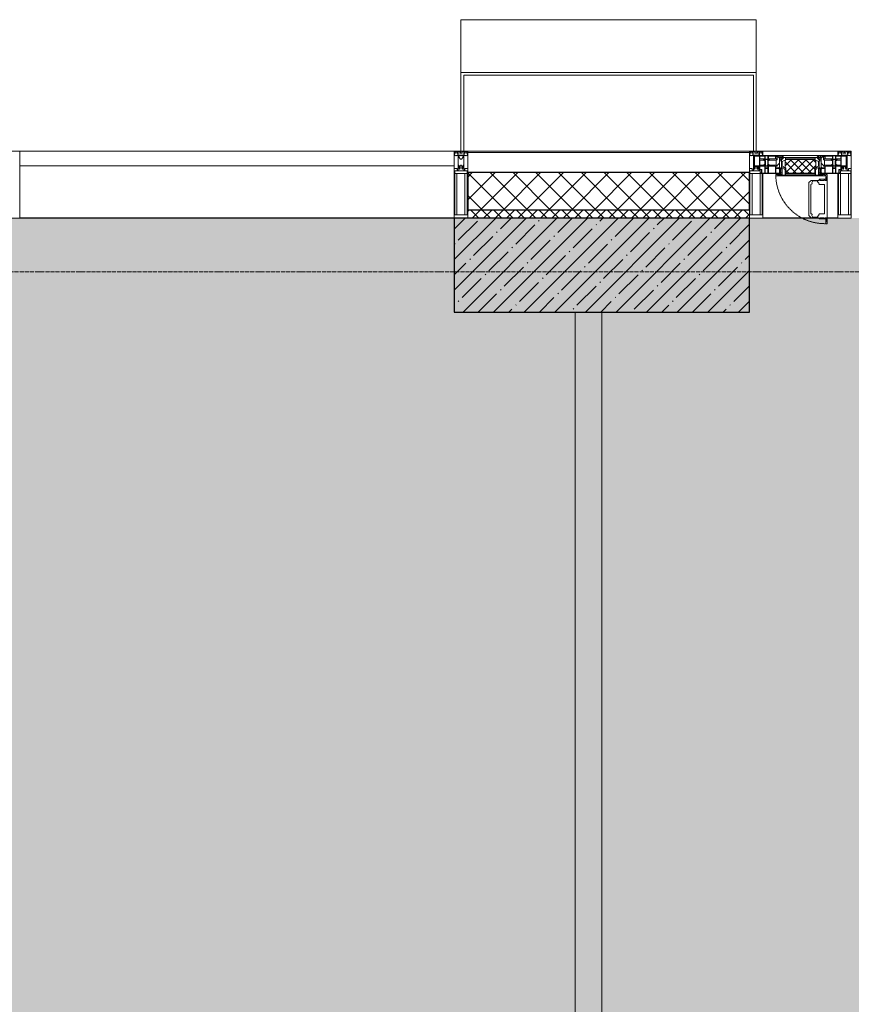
# Model space of a CAD drawing. Header units: millimetres. Extents: x -535184 to 178656, y -69521 to 68256.
# Tile 378 of 460: x -163323 to -160223, y 52742 to 56412. Entities that reach past the tile are written whole.
import ezdxf

# ---------------------------------------------------------------- set-up
doc = ezdxf.new("R2010")
doc.units = ezdxf.units.MM
doc.linetypes.add('-D1-02х01', pattern=[3, 2, -1])
doc.linetypes.add('-D1d1-15x02', pattern=[19, 15, -2, 0, -2])
for name, color, linetype, lineweight in [('_0', 7, 'Continuous', 13), ('A-COLS', 7, 'Continuous', 5), ('A-DETL-GENF', 7, 'Continuous', 5), ('A-GLAZ', 7, 'Continuous', 5), ('A-GLAZ-CURT', 8, 'Continuous', 5), ('A-GLAZ-CWMG', 8, 'Continuous', 5), ('A-WALL', 7, 'Continuous', 5), ('A-WALL-FNSH', 8, 'Continuous', 5), ('I-WALL', 7, 'Continuous', 5), ('S-COLS', 7, 'Continuous', 5), ('S-GRID', 7, 'Continuous', 5)]:
    doc.layers.add(name, color=color, linetype=linetype, lineweight=lineweight)

# ---------------------------------------------------------------- blocks, each defined once
blk = doc.blocks.new('System Panel - A_PAN_Glass-5026823-50_AS_M_L11')
at = {"layer": 'A-GLAZ-CURT'}
for p, q in [((810, 0), (-810, 0)), ((-810, 0), (-810, -55)), ((810, -55), (810, 0)), ((-810, -55), (810, -55))]:
    blk.add_line(p, q, dxfattribs=at)
blk = doc.blocks.new('Rectangular Mullion - R_StandardFrame_50Wx250H-3342963-50_AS_M_L11')
at = {"layer": 'A-GLAZ-CWMG'}
blk.add_line((21250, 29450), (19630, 29450), dxfattribs=at)
blk = doc.blocks.new('Rectangular Mullion - R_StandardFrame_50Wx250H-3538113-50_AS_M_L11')
at = {"layer": 'A-GLAZ-CWMG', "lineweight": 9}
for p, q in [((-25, 84), (-25, 250)), ((-25, 250), (25, 250)), ((25, 250), (25, 0)), ((-25, 0), (-25, 17)), ((25, 0), (-25, 0))]:
    blk.add_line(p, q, dxfattribs=at)
blk = doc.blocks.new('Rectangular Mullion - 50Wx250H-2623690-50_AS_M_L11')
at = {"layer": 'A-DETL-GENF'}
for p, q in [((-25, 65.2), (-25, 250)), ((-25, 250), (0, 250)), ((-23, 237.3), (0, 237.3)), ((-23, 237.3), (-23, 73.6)), ((-14.9, 84), (-14.9, 237.3)), ((25, 250), (0, 250)), ((23, 237.3), (0, 237.3)), ((14.9, 84), (14.9, 237.3)), ((23, 237.3), (23, 73.6)), ((25, 65.2), (25, 250)), ((0, 84), (-23, 84)), ((-0.5, 73.6), (-23, 73.6)), ((0, 84), (23, 84)), ((0.5, 73.6), (23, 73.6)), ((-14, 65.2), (-25, 65.2)), ((-14, 71.3), (-14, 65.2)), ((-10, 71.3), (-14, 71.3)), ((-10, 53), (-10, 71.3)), ((-8.7, 53), (-10, 53)), ((-10, 53), (-10, 17)), ((-8.7, 53), (-7, 54.7)), ((-7, 65.2), (-5.9, 67.3)), ((-7, 65.2), (-7, 54.7)), ((-4.1, 67.3), (-5.9, 67.3)), ((-4.1, 67.3), (-2.9, 65.1)), ((-2.9, 65.1), (-2.9, 54.6)), ((-1.3, 53), (-2.9, 54.6)), ((0, 53), (-1.3, 53)), ((0, 53), (1.3, 53)), ((1.3, 53), (2.9, 54.6)), ((4.1, 67.3), (2.9, 65.1)), ((2.9, 65.1), (2.9, 54.6)), ((4.1, 67.3), (5.9, 67.3)), ((7, 65.2), (5.9, 67.3)), ((7, 65.2), (7, 54.7)), ((8.7, 53), (7, 54.7)), ((8.7, 53), (10, 53)), ((10, 71.3), (14, 71.3)), ((10, 53), (10, 71.3)), ((10, 53), (10, 17)), ((14, 71.3), (14, 65.2)), ((14, 65.2), (25, 65.2)), ((-23.8, 14.6), (-25, 14.2)), ((-25, 0), (-25, 14.2)), ((-22.3, 17), (-23.8, 17)), ((-23.8, 17), (-23.8, 14.6)), ((-22.5, 10.6), (-23.8, 14.6)), ((-22.5, 10.6), (-23.7, 9.9)), ((-23.7, 1.3), (-23.7, 9.9)), ((-23.7, 1.3), (-11.8, 1.3)), ((-23.2, 10.2), (-22.5, 8)), ((-22.5, 8), (-22.5, 4.5)), ((-21.3, 4.5), (-22.5, 4.5)), ((-22.3, 17), (-22.3, 16)), ((-22.3, 16), (-21.3, 16)), ((-19, 17.6), (-21.3, 16)), ((-21.3, 4.5), (-21.3, 6.5)), ((-21.3, 6.5), (-14.2, 6.5)), ((-18.4, 16.6), (-19, 17.6)), ((-7.4, 16.6), (-18.4, 16.6)), ((-14.2, 6.5), (-14.2, 4.5)), ((-13.2, 4.5), (-14.2, 4.5)), ((-13.2, 4.5), (-12.2, 7.2)), ((-12.7, 7.6), (-11.3, 11.4)), ((-12.7, 7.6), (-11.8, 6.9)), ((-12.2, 9), (-12.2, 14.8)), ((-12.2, 14.8), (0, 14.8)), ((-11.8, 1.3), (-11.8, 6.9)), ((-10.5, 11.2), (-11.3, 11.4)), ((-10.5, 1.5), (-10.5, 11.2)), ((-4.8, 1.5), (-10.5, 1.5)), ((-10, 17), (-7.5, 17)), ((-8.5, 23), (-1.5, 30)), ((-8.5, 18.5), (-8.5, 23)), ((-7.5, 18.5), (-8.5, 18.5)), ((-7.5, 17), (-7.5, 18.5)), ((-7.4, 18), (-7.4, 16.6)), ((-2.6, 18), (-7.4, 18)), ((0, 8), (-4.8, 8)), ((-4.8, 1.5), (-4.8, 8)), ((-2.6, 18), (-2.6, 16.8)), ((-2.6, 16.8), (0, 16.8)), ((-1.5, 30), (0, 30)), ((1.5, 30), (0, 30)), ((2.6, 16.8), (0, 16.8)), ((0, 14.8), (0, 16.8)), ((0, 14.8), (0, 16.8)), ((12.2, 14.8), (0, 14.8)), ((0, 0), (0, 8)), ((0, 8), (4.8, 8)), ((0, 0), (0, 8)), ((8.5, 23), (1.5, 30)), ((2.6, 18), (2.6, 16.8)), ((2.6, 18), (7.4, 18)), ((4.8, 1.5), (4.8, 8)), ((4.8, 1.5), (10.5, 1.5)), ((7.4, 18), (7.4, 16.6)), ((7.4, 16.6), (18.4, 16.6)), ((7.5, 18.5), (8.5, 18.5)), ((7.5, 17), (7.5, 18.5)), ((10, 17), (7.5, 17)), ((8.5, 18.5), (8.5, 23)), ((10.5, 11.2), (11.3, 11.4)), ((10.5, 1.5), (10.5, 11.2)), ((12.7, 7.6), (11.3, 11.4)), ((12.7, 7.6), (11.8, 6.9)), ((11.8, 1.3), (11.8, 6.9)), ((23.7, 1.3), (11.8, 1.3)), ((12.2, 9), (12.2, 14.8)), ((13.2, 4.5), (12.2, 7.2)), ((13.2, 4.5), (14.2, 4.5)), ((21.3, 6.5), (14.2, 6.5)), ((14.2, 6.5), (14.2, 4.5)), ((18.4, 16.6), (19, 17.6)), ((19, 17.6), (21.3, 16)), ((22.3, 16), (21.3, 16)), ((21.3, 4.5), (21.3, 6.5)), ((21.3, 4.5), (22.5, 4.5)), ((22.3, 17), (22.3, 16)), ((22.3, 17), (23.8, 17)), ((22.5, 10.6), (23.8, 14.6)), ((22.5, 10.6), (23.7, 9.9)), ((23.2, 10.2), (22.5, 8)), ((22.5, 8), (22.5, 4.5)), ((23.7, 1.3), (23.7, 9.9)), ((23.8, 17), (23.8, 14.6)), ((23.8, 14.6), (25, 14.2)), ((25, 0), (25, 14.2)), ((-25, 0), (0, 0)), ((25, 0), (0, 0))]:
    blk.add_line(p, q, dxfattribs=at)
for centre, start, end in [((-0.5, 73.1), 360, 90), ((0.5, 73.1), 90, 180)]:
    blk.add_arc(centre, 0.5, start, end, dxfattribs=at)
blk = doc.blocks.new('Rectangular Mullion - R_StandardFrame_50Wx250H-4049022-50_AS_M_L11')
at = {"layer": 'A-GLAZ-CWMG', "lineweight": 9}
for p, q in [((-25, 0), (-25, 250)), ((-25, 250), (25, 250)), ((25, 250), (25, 0)), ((25, 0), (-25, 0))]:
    blk.add_line(p, q, dxfattribs=at)
blk = doc.blocks.new('A_PAN_Створка - 383мм-V12-50_AS_M_L11')
at = {"layer": 'A-GLAZ-CURT'}
h = blk.add_hatch(dxfattribs=at)
h.set_pattern_fill('FP_15', color=256, style=0, pattern_type=2)
h.set_pattern_definition([(45, (-31840, -29700), (-14.142136, 14.142136), []), (135, (-31840, -29700), (-14.142136, -14.142136), [])])
h.paths.add_polyline_path([(53.6, -82.7), (54.6, -81.8), (54.6, -63.4), (57.2, -60.8), (57.2, -36.4), (54.9, -34.1), (54.5, -31.8), (-54.5, -31.8), (-54.9, -34.1), (-57.2, -36.4), (-57.2, -60.8), (-54.6, -63.4), (-53.6, -82.7)])
at = {"layer": 'A-DETL-GENF'}
for p, q in [((-70, -32.1), (-61.4, -23.5)), ((-70, -62.5), (-70, -32.1)), ((-65.7, -37.4), (-60.8, -34.7)), ((61.4, -23.5), (-61.4, -23.5)), ((-60.8, -34.7), (-57.3, -35.9)), ((-55.2, -33.8), (-57.3, -35.9)), ((-54.9, -34.1), (-57.2, -36.4)), ((-57.2, -36.4), (-57.2, -60.8)), ((-55.2, -33.8), (-54.8, -31.5)), ((-54.9, -25.8), (-53.9, -24.8)), ((-54.9, -29.5), (-54.9, -25.8)), ((-53.9, -30.5), (-54.9, -29.5)), ((-54.5, -31.8), (-54.9, -34.1)), ((0, -31.5), (-54.8, -31.5)), ((54.5, -31.8), (-54.5, -31.8)), ((-53.9, -24.8), (53.9, -24.8)), ((53.9, -30.5), (-53.9, -30.5)), ((0, -31.5), (54.8, -31.5)), ((54.9, -25.8), (53.9, -24.8)), ((53.9, -30.5), (54.9, -29.5)), ((54.9, -34.1), (54.5, -31.8)), ((55.2, -33.8), (54.8, -31.5)), ((54.9, -29.5), (54.9, -25.8)), ((57.2, -36.4), (54.9, -34.1)), ((55.2, -33.8), (57.3, -35.9)), ((57.2, -60.8), (57.2, -36.4)), ((60.8, -34.7), (57.3, -35.9)), ((65.7, -37.4), (60.8, -34.7)), ((70, -32.1), (61.4, -23.5)), ((70, -62.5), (70, -32.1)), ((-73.9, -62.5), (-70, -62.5)), ((-73.9, -87.5), (-73.9, -62.5)), ((-69.4, -66.5), (-73.9, -66.5)), ((-69.4, -81.5), (-69.4, -66.5)), ((-61.7, -62.5), (-67.9, -62.5)), ((-67.9, -62.5), (-67.9, -89.3)), ((-67.8, -38.3), (-65.7, -37.4)), ((-67.8, -55.7), (-67.8, -38.3)), ((-66, -56.5), (-67.8, -55.7)), ((-66, -56.5), (-62, -59.1)), ((-62, -59.1), (-60.7, -61)), ((-61.7, -64.9), (-61.7, -62.5)), ((-60.1, -67.7), (-61.7, -64.9)), ((-60.7, -61), (-57.4, -61)), ((-56.4, -67.7), (-60.1, -67.7)), ((-57.4, -61), (-54.9, -63.5)), ((-57.2, -60.8), (-54.6, -63.4)), ((-56.4, -89.4), (-56.4, -67.7)), ((-54.9, -63.5), (-54.9, -81.9)), ((-54.6, -63.4), (-54.6, -81.8)), ((54.6, -63.4), (57.2, -60.8)), ((54.6, -81.8), (54.6, -63.4)), ((57.4, -61), (54.9, -63.5)), ((54.9, -63.5), (54.9, -81.9)), ((56.4, -67.7), (60.1, -67.7)), ((56.4, -89.4), (56.4, -67.7)), ((60.7, -61), (57.4, -61)), ((60.1, -67.7), (61.7, -64.9)), ((62, -59.1), (60.7, -61)), ((61.7, -62.5), (67.9, -62.5)), ((61.7, -64.9), (61.7, -62.5)), ((66, -56.5), (62, -59.1)), ((67.8, -38.3), (65.7, -37.4)), ((66, -56.5), (67.8, -55.7)), ((67.8, -55.7), (67.8, -38.3)), ((67.9, -62.5), (67.9, -89.3)), ((69.4, -66.5), (73.9, -66.5)), ((69.4, -81.5), (69.4, -66.5)), ((73.9, -62.5), (70, -62.5)), ((73.9, -87.5), (73.9, -62.5)), ((-91.5, -87.5), (-73.9, -87.5)), ((-91.5, -92), (-91.5, -87.5)), ((-91.5, -92), (91.5, -92)), ((-83.4, -90.3), (-83.4, -87.5)), ((-83.4, -90.3), (-69.4, -90.3)), ((-73.9, -81.5), (-69.4, -81.5)), ((-69.4, -85.5), (-73.9, -85.5)), ((-69.4, -90.3), (-69.4, -85.5)), ((-67.9, -89.3), (-66.9, -90.3)), ((-66.9, -90.3), (-57.4, -90.3)), ((-57.4, -90.3), (-56.4, -89.4)), ((-54.9, -81.9), (-53.8, -83)), ((-54.9, -85.6), (-53.9, -84.6)), ((-54.9, -89.3), (-54.9, -85.6)), ((-53.9, -90.3), (-54.9, -89.3)), ((-54.6, -81.8), (-53.6, -82.7)), ((-53.9, -84.6), (53.9, -84.6)), ((53.9, -90.3), (-53.9, -90.3)), ((53.8, -83), (-53.8, -83)), ((-53.6, -82.7), (53.6, -82.7)), ((53.6, -82.7), (54.6, -81.8)), ((54.9, -81.9), (53.8, -83)), ((54.9, -85.6), (53.9, -84.6)), ((53.9, -90.3), (54.9, -89.3)), ((54.9, -89.3), (54.9, -85.6)), ((57.4, -90.3), (56.4, -89.4)), ((66.9, -90.3), (57.4, -90.3)), ((67.9, -89.3), (66.9, -90.3)), ((73.9, -81.5), (69.4, -81.5)), ((69.4, -85.5), (73.9, -85.5)), ((69.4, -90.3), (69.4, -85.5)), ((83.4, -90.3), (69.4, -90.3)), ((91.5, -87.5), (73.9, -87.5)), ((83.4, -90.3), (83.4, -87.5)), ((91.5, -92), (91.5, -87.5))]:
    blk.add_line(p, q, dxfattribs=at)
at = {"layer": 'A-DETL-GENF', "color": 9, "true_color": 0xc8c8c8}
for p, q in [((39.7, -109), (31.1, -117.6)), ((70.1, -109), (39.7, -109)), ((70.1, -105.1), (70.1, -109)), ((95.1, -105.1), (70.1, -105.1)), ((74.1, -109.6), (74.1, -105.1)), ((89.1, -109.6), (74.1, -109.6)), ((89.1, -105.1), (89.1, -109.6)), ((93.1, -109.6), (93.1, -105.1)), ((97.9, -109.6), (93.1, -109.6)), ((95.1, -87.5), (95.1, -105.1)), ((99.6, -87.5), (95.1, -87.5)), ((97.9, -95.6), (95.1, -95.6)), ((97.9, -95.6), (97.9, -109.6)), ((99.6, -270.5), (99.6, -87.5)), ((31.1, -117.6), (31.1, -240.4)), ((41.4, -123.8), (39.1, -124.2)), ((39.1, -179), (39.1, -124.2)), ((41.4, -123.8), (43.5, -121.7)), ((45, -113.3), (42.3, -118.2)), ((42.3, -118.2), (43.5, -121.7)), ((45.9, -111.2), (45, -113.3)), ((63.3, -111.2), (45.9, -111.2)), ((64.1, -113), (63.3, -111.2)), ((64.1, -113), (66.7, -117)), ((66.7, -117), (68.6, -118.3)), ((68.6, -118.3), (68.6, -121.6)), ((68.6, -121.6), (71.1, -124.1)), ((71.1, -124.1), (89.5, -124.1)), ((89.5, -124.1), (90.6, -125.2)), ((90.6, -125.2), (90.6, -232.8)), ((39.1, -179), (39.1, -233.8)), ((39.7, -249), (31.1, -240.4)), ((41.4, -234.2), (39.1, -233.8)), ((70.1, -249), (39.7, -249)), ((41.4, -234.2), (43.5, -236.3)), ((42.3, -239.8), (43.5, -236.3)), ((45, -244.7), (42.3, -239.8)), ((45.9, -246.8), (45, -244.7)), ((63.3, -246.8), (45.9, -246.8)), ((64.1, -245), (63.3, -246.8)), ((64.1, -245), (66.7, -241)), ((66.7, -241), (68.6, -239.7)), ((68.6, -236.4), (71.1, -233.9)), ((68.6, -239.7), (68.6, -236.4)), ((70.1, -252.9), (70.1, -249)), ((95.1, -252.9), (70.1, -252.9)), ((71.1, -233.9), (89.5, -233.9)), ((74.1, -248.4), (74.1, -252.9)), ((89.1, -248.4), (74.1, -248.4)), ((89.1, -252.9), (89.1, -248.4)), ((89.5, -233.9), (90.6, -232.8)), ((93.1, -248.4), (93.1, -252.9)), ((97.9, -248.4), (93.1, -248.4)), ((95.1, -270.5), (95.1, -252.9)), ((97.9, -262.4), (97.9, -248.4)), ((97.9, -262.4), (95.1, -262.4)), ((99.6, -270.5), (95.1, -270.5))]:
    blk.add_line(p, q, dxfattribs=at)
at = {"layer": 'A-GLAZ'}
for p, q in [((-67.9, -17), (-171, -17)), ((-171, -17), (-171, -57)), ((-171, -18.5), (-153.5, -18.5)), ((-153.5, -18.5), (-152, -20)), ((-152, -20), (-152, -73.5)), ((-150.5, -17), (-150.5, -29.4)), ((-132.4, -18.6), (-150.5, -18.6)), ((-150.5, -29.4), (-132.4, -29.4)), ((-150.5, -33.6), (-150.5, -68)), ((-136.3, -33.6), (-150.5, -33.6)), ((-137.2, -31), (-135.8, -35)), ((-132.5, -31), (-137.2, -31)), ((-132.1, -36.8), (-135.8, -35)), ((-132.5, -31.9), (-133.4, -33.7)), ((-133.4, -33.7), (-130.1, -35.3)), ((-132.5, -31.9), (-132.5, -31)), ((-132.4, -29.4), (-132.4, -18.6)), ((-131, -18.2), (-131, -29.5)), ((-120.8, -18.2), (-131, -18.2)), ((-131, -29.5), (-120.8, -29.5)), ((-131, -30.9), (-131, -33)), ((-120.8, -30.9), (-131, -30.9)), ((-129.4, -34.6), (-131, -33)), ((-130.1, -35.3), (-129.4, -34.6)), ((-130.1, -35.3), (-130.1, -50.4)), ((-122.4, -34.6), (-120.8, -33)), ((-121.7, -35.3), (-122.4, -34.6)), ((-118.4, -33.7), (-121.7, -35.3)), ((-121.7, -35.3), (-121.7, -50.4)), ((-120.8, -18.2), (-120.8, -29.5)), ((-120.8, -30.9), (-120.8, -33)), ((-119.7, -36.8), (-115.9, -35)), ((-119.3, -18.6), (-92.5, -18.6)), ((-119.3, -29.4), (-119.3, -18.6)), ((-92.5, -29.4), (-119.3, -29.4)), ((-119.3, -31), (-114.6, -31)), ((-119.3, -31.9), (-119.3, -31)), ((-119.3, -31.9), (-118.4, -33.7)), ((-114.6, -31), (-115.9, -35)), ((-94.1, -33.5), (-115.4, -33.5)), ((-89.9, -35.1), (-94.1, -33.5)), ((-92.5, -18.6), (-92.5, -29.4)), ((-90.8, -18.5), (-90.8, -29.4)), ((-87.3, -18.5), (-90.8, -18.5)), ((-90.8, -29.4), (-85.9, -29.4)), ((-89.9, -32.5), (-89.9, -35.1)), ((-85.9, -32.5), (-89.9, -32.5)), ((-89.9, -35.1), (-89.9, -50.9)), ((-87.3, -20.4), (-87.3, -18.5)), ((-87.3, -20.4), (-87.3, -21.9)), ((-84.8, -20.4), (-87.3, -20.4)), ((-87.3, -21.9), (-85.9, -21.9)), ((-85.9, -18.2), (-85.9, -20.4)), ((-75.9, -18.2), (-85.9, -18.2)), ((-85.9, -21.9), (-85.9, -29.4)), ((-85.9, -29.4), (-85.9, -32.5)), ((-83.4, -20.4), (-84.8, -20.4)), ((-70, -33.8), (-83.4, -20.4)), ((-78, -84), (-78, -23.5)), ((-78, -23.5), (-67.9, -23.5)), ((-75.9, -21.5), (-75.9, -18.2)), ((-75.9, -21.5), (-75.9, -23.5)), ((-74.9, -21.5), (-75.9, -21.5)), ((-75.9, -23.5), (-73, -23.5)), ((-74.9, -17.9), (-74.9, -21.5)), ((-68.9, -17.9), (-74.9, -17.9)), ((-67.2, -29.3), (-73, -23.5)), ((-61.4, -23.5), (-70, -32.1)), ((-70, -32.1), (-70, -62.5)), ((-70, -36.8), (-70, -33.8)), ((-68.9, -21.5), (-68.9, -17.9)), ((-67.9, -21.5), (-68.9, -21.5)), ((67.9, -17), (-67.9, -17)), ((-61.4, -23.5), (-67.9, -17)), ((-67.9, -17), (-67.9, -23.5)), ((-67.9, -17), (67.9, -17)), ((-67.9, -21.5), (-67.9, -23.5)), ((-67.9, -23.5), (-64.6, -26.8)), ((-67.9, -23.5), (-64.6, -26.8)), ((-64.6, -26.8), (-67.2, -29.3)), ((-64.6, -26.8), (-61.4, -23.5)), ((61.4, -23.5), (-61.4, -23.5)), ((67.9, -17), (61.4, -23.5)), ((70, -32.1), (61.4, -23.5)), ((61.4, -23.5), (64.6, -26.8)), ((67.9, -23.5), (64.6, -26.8)), ((64.6, -26.8), (67.9, -23.5)), ((64.6, -26.8), (67.2, -29.3)), ((67.2, -29.3), (73, -23.5)), ((67.9, -23.5), (67.9, -17)), ((171, -17), (67.9, -17)), ((67.9, -21.5), (67.9, -23.5)), ((67.9, -21.5), (68.9, -21.5)), ((67.9, -23.5), (78, -23.5)), ((68.9, -17.9), (74.9, -17.9)), ((68.9, -21.5), (68.9, -17.9)), ((70, -33.8), (83.4, -20.4)), ((70, -62.5), (70, -32.1)), ((70, -36.8), (70, -33.8)), ((75.9, -23.5), (73, -23.5)), ((74.9, -17.9), (74.9, -21.5)), ((74.9, -21.5), (75.9, -21.5)), ((75.9, -18.2), (85.9, -18.2)), ((75.9, -21.5), (75.9, -18.2)), ((75.9, -21.5), (75.9, -23.5)), ((78, -23.5), (78, -84)), ((83.4, -20.4), (84.8, -20.4)), ((84.8, -20.4), (87.3, -20.4)), ((85.9, -18.2), (85.9, -20.4)), ((85.9, -21.9), (85.9, -29.4)), ((87.3, -21.9), (85.9, -21.9)), ((85.9, -29.4), (85.9, -32.5)), ((90.8, -29.4), (85.9, -29.4)), ((85.9, -32.5), (89.9, -32.5)), ((87.3, -18.5), (90.8, -18.5)), ((87.3, -20.4), (87.3, -18.5)), ((87.3, -20.4), (87.3, -21.9)), ((89.9, -32.5), (89.9, -35.1)), ((89.9, -35.1), (94.1, -33.5)), ((89.9, -35.1), (89.9, -50.9)), ((90.8, -18.5), (90.8, -29.4)), ((92.5, -18.6), (92.5, -29.4)), ((119.3, -18.6), (92.5, -18.6)), ((92.5, -29.4), (119.3, -29.4)), ((94.1, -33.5), (115.4, -33.5)), ((114.6, -31), (115.9, -35)), ((119.3, -31), (114.6, -31)), ((119.7, -36.8), (115.9, -35)), ((119.3, -31.9), (118.4, -33.7)), ((118.4, -33.7), (121.7, -35.3)), ((119.3, -29.4), (119.3, -18.6)), ((119.3, -31.9), (119.3, -31)), ((120.8, -18.2), (120.8, -29.5)), ((120.8, -18.2), (131, -18.2)), ((131, -29.5), (120.8, -29.5)), ((120.8, -30.9), (120.8, -33)), ((120.8, -30.9), (131, -30.9)), ((122.4, -34.6), (120.8, -33)), ((121.7, -35.3), (122.4, -34.6)), ((121.7, -35.3), (121.7, -50.4)), ((129.4, -34.6), (131, -33)), ((130.1, -35.3), (129.4, -34.6)), ((133.4, -33.7), (130.1, -35.3)), ((130.1, -35.3), (130.1, -50.4)), ((131, -18.2), (131, -29.5)), ((131, -30.9), (131, -33)), ((132.1, -36.8), (135.8, -35)), ((132.4, -18.6), (150.5, -18.6)), ((132.4, -29.4), (132.4, -18.6)), ((150.5, -29.4), (132.4, -29.4)), ((132.5, -31), (137.2, -31)), ((132.5, -31.9), (132.5, -31)), ((132.5, -31.9), (133.4, -33.7)), ((137.2, -31), (135.8, -35)), ((136.3, -33.6), (150.5, -33.6)), ((150.5, -17), (150.5, -29.4)), ((150.5, -33.6), (150.5, -68)), ((153.5, -18.5), (152, -20)), ((152, -20), (152, -73.5)), ((171, -18.5), (153.5, -18.5)), ((171, -57), (171, -17)), ((-171, -55.5), (-152, -55.5)), ((-171, -57), (-156, -57)), ((-153, -60), (-153, -73.5)), ((-136.4, -52.4), (-150.5, -52.4)), ((-150.5, -56.6), (-132.4, -56.6)), ((-150.5, -68), (-143.5, -68)), ((-150.5, -69.5), (-150.5, -73.5)), ((-145, -69.5), (-150.5, -69.5)), ((-145, -69.5), (-145, -79.5)), ((-143.5, -68), (-143.5, -81)), ((-137.2, -54.8), (-135.8, -50.8)), ((-132.5, -54.8), (-137.2, -54.8)), ((-132.1, -49), (-135.8, -50.8)), ((-133.4, -52), (-130.1, -50.4)), ((-132.5, -53.8), (-133.4, -52)), ((-132.5, -53.8), (-132.5, -54.8)), ((-132.4, -56.6), (-132.4, -82.5)), ((-132.1, -49), (-132.1, -36.8)), ((-129.4, -51.1), (-131, -52.7)), ((-131, -55.1), (-131, -52.7)), ((-120.8, -55.1), (-131, -55.1)), ((-131, -56.5), (-131, -62.6)), ((-131, -56.5), (-120.8, -56.5)), ((-120.8, -62.6), (-131, -62.6)), ((-131, -64.6), (-120.8, -64.6)), ((-131, -82.5), (-131, -64.6)), ((-130.1, -50.4), (-129.4, -51.1)), ((-121.7, -50.4), (-122.4, -51.1)), ((-122.4, -51.1), (-120.8, -52.7)), ((-118.4, -52), (-121.7, -50.4)), ((-120.8, -55.1), (-120.8, -52.7)), ((-120.8, -56.5), (-120.8, -62.6)), ((-120.8, -82.5), (-120.8, -64.6)), ((-119.7, -49), (-119.7, -36.8)), ((-119.7, -49), (-115.9, -50.8)), ((-119.3, -53.8), (-118.4, -52)), ((-119.3, -53.8), (-119.3, -54.8)), ((-119.3, -54.8), (-114.6, -54.8)), ((-119.3, -56.6), (-119.3, -82.5)), ((-92.5, -56.6), (-119.3, -56.6)), ((-114.6, -54.8), (-115.9, -50.8)), ((-94.1, -52.5), (-115.3, -52.5)), ((-89.9, -50.9), (-94.1, -52.5)), ((-92.5, -56.6), (-92.5, -82.5)), ((-90.8, -56.6), (-85.9, -56.6)), ((-90.8, -62.7), (-90.8, -56.6)), ((-80.4, -62.7), (-90.8, -62.7)), ((-90.8, -64.6), (-90.8, -82.5)), ((-80.1, -64.6), (-90.8, -64.6)), ((-89.9, -52.2), (-89.9, -50.9)), ((-89.9, -52.2), (-88.6, -53.5)), ((-85.9, -53.5), (-88.6, -53.5)), ((-85.9, -53.5), (-78, -45.6)), ((-85.9, -56.6), (-85.9, -53.5)), ((-80.4, -61.1), (-80.4, -62.7)), ((-78, -61.1), (-80.4, -61.1)), ((-80.1, -66.1), (-80.1, -64.6)), ((-78, -66.1), (-80.1, -66.1)), ((-78, -36.8), (-70, -36.8)), ((-78, -45.6), (-78, -36.8)), ((-78, -66.1), (-78, -61.1)), ((-70, -62.5), (-73.9, -62.5)), ((-73.9, -62.5), (-73.9, -87.5)), ((78, -36.8), (70, -36.8)), ((73.9, -62.5), (70, -62.5)), ((73.9, -87.5), (73.9, -62.5)), ((78, -45.6), (78, -36.8)), ((85.9, -53.5), (78, -45.6)), ((78, -61.1), (80.4, -61.1)), ((78, -66.1), (78, -61.1)), ((78, -66.1), (80.1, -66.1)), ((80.1, -64.6), (90.8, -64.6)), ((80.1, -66.1), (80.1, -64.6)), ((80.4, -61.1), (80.4, -62.7)), ((80.4, -62.7), (90.8, -62.7)), ((85.9, -53.5), (88.6, -53.5)), ((85.9, -56.6), (85.9, -53.5)), ((90.8, -56.6), (85.9, -56.6)), ((89.9, -52.2), (88.6, -53.5)), ((89.9, -50.9), (94.1, -52.5)), ((89.9, -52.2), (89.9, -50.9)), ((90.8, -62.7), (90.8, -56.6)), ((90.8, -64.6), (90.8, -82.5)), ((92.5, -56.6), (119.3, -56.6)), ((92.5, -56.6), (92.5, -82.5)), ((94.1, -52.5), (115.3, -52.5)), ((114.6, -54.8), (115.9, -50.8)), ((119.3, -54.8), (114.6, -54.8)), ((119.7, -49), (115.9, -50.8)), ((118.4, -52), (121.7, -50.4)), ((119.3, -53.8), (118.4, -52)), ((119.3, -53.8), (119.3, -54.8)), ((119.3, -56.6), (119.3, -82.5)), ((119.7, -49), (119.7, -36.8)), ((122.4, -51.1), (120.8, -52.7)), ((120.8, -55.1), (120.8, -52.7)), ((120.8, -55.1), (131, -55.1)), ((120.8, -56.5), (120.8, -62.6)), ((131, -56.5), (120.8, -56.5)), ((120.8, -62.6), (131, -62.6)), ((120.8, -82.5), (120.8, -64.6)), ((131, -64.6), (120.8, -64.6)), ((121.7, -50.4), (122.4, -51.1)), ((130.1, -50.4), (129.4, -51.1)), ((129.4, -51.1), (131, -52.7)), ((133.4, -52), (130.1, -50.4)), ((131, -55.1), (131, -52.7)), ((131, -56.5), (131, -62.6)), ((131, -82.5), (131, -64.6)), ((132.1, -49), (132.1, -36.8)), ((132.1, -49), (135.8, -50.8)), ((150.5, -56.6), (132.4, -56.6)), ((132.4, -56.6), (132.4, -82.5)), ((132.5, -53.8), (133.4, -52)), ((132.5, -53.8), (132.5, -54.8)), ((132.5, -54.8), (137.2, -54.8)), ((137.2, -54.8), (135.8, -50.8)), ((136.4, -52.4), (150.5, -52.4)), ((143.5, -68), (143.5, -81)), ((150.5, -68), (143.5, -68)), ((145, -69.5), (150.5, -69.5)), ((145, -69.5), (145, -79.5)), ((150.5, -69.5), (150.5, -73.5)), ((171, -55.5), (152, -55.5)), ((153, -73.5), (153, -60)), ((156, -57), (171, -57)), ((-153, -73.5), (-150, -73.5)), ((-150, -73.5), (-150, -84)), ((-150, -84), (-78, -84)), ((-148.5, -81), (-148.5, -82.5)), ((-143.5, -81), (-148.5, -81)), ((-148.5, -82.5), (-132.4, -82.5)), ((-131, -82.5), (-120.8, -82.5)), ((-119.3, -82.5), (-92.5, -82.5)), ((-73.9, -87.5), (-91.5, -87.5)), ((-91.5, -87.5), (-91.5, -92)), ((-91.5, -92), (91.5, -92)), ((-90.8, -82.5), (-79.5, -82.5)), ((-78, -84), (-85, -84)), ((-85, -84), (-85, -87.5)), ((-85, -87.5), (-78, -87.5)), ((-79.5, -80.6), (-78, -80.6)), ((-79.5, -82.5), (-79.5, -80.6)), ((-78, -87.5), (-78, -84)), ((-78, -84), (-73.9, -84)), ((73.9, -84), (78, -84)), ((91.5, -87.5), (73.9, -87.5)), ((79.5, -80.6), (78, -80.6)), ((78, -87.5), (78, -84)), ((78, -84), (85, -84)), ((78, -84), (150, -84)), ((85, -87.5), (78, -87.5)), ((79.5, -82.5), (79.5, -80.6)), ((90.8, -82.5), (79.5, -82.5)), ((85, -84), (85, -87.5)), ((91.5, -92), (91.5, -87.5)), ((119.3, -82.5), (92.5, -82.5)), ((131, -82.5), (120.8, -82.5)), ((148.5, -82.5), (132.4, -82.5)), ((143.5, -81), (148.5, -81)), ((148.5, -81), (148.5, -82.5)), ((150, -84), (150, -73.5)), ((150, -73.5), (153, -73.5))]:
    blk.add_line(p, q, dxfattribs=at)
for centre, start, end in [((-156, -60), 0, 90), ((156, -60), 90, 180)]:
    blk.add_arc(centre, 3, start, end, dxfattribs=at)
at = {"layer": 'A-GLAZ', "linetype": '-D1-02х01'}
blk.add_arc((91.4, -87.5), 183, 181.4091, 271.1445, dxfattribs=at)
blk = doc.blocks.new('Rectangular Mullion - 50Wx250H-V3-50_AS_M_L11')
at = {"layer": 'A-DETL-GENF'}
for p, q in [((-25, 65.2), (-25, 250)), ((-25, 250), (0, 250)), ((-23, 237.3), (0, 237.3)), ((-23, 237.3), (-23, 73.6)), ((-14.9, 84), (-14.9, 237.3)), ((25, 250), (0, 250)), ((23, 237.3), (0, 237.3)), ((14.9, 84), (14.9, 237.3)), ((23, 237.3), (23, 84)), ((25, 84), (25, 250)), ((0, 84), (-23, 84)), ((-0.5, 73.6), (-23, 73.6)), ((0, 84), (15, 84)), ((0.5, 73.6), (15, 73.6)), ((-14, 65.2), (-25, 65.2)), ((-14, 71.3), (-14, 65.2)), ((-10, 71.3), (-14, 71.3)), ((-10, 53), (-10, 71.3)), ((-8.7, 53), (-10, 53)), ((-10, 53), (-10, 17)), ((-8.7, 53), (-7, 54.7)), ((-7, 65.2), (-5.9, 67.3)), ((-7, 65.2), (-7, 54.7)), ((-4.1, 67.3), (-5.9, 67.3)), ((-4.1, 67.3), (-2.9, 65.1)), ((-2.9, 65.1), (-2.9, 57)), ((4.1, 67.3), (2.9, 65.1)), ((2.9, 65.1), (2.9, 57)), ((4.1, 67.3), (5.9, 67.3)), ((7, 65.2), (5.9, 67.3)), ((7, 65.2), (7, 57)), ((10, 71.3), (12, 71.3)), ((10, 57.4), (10, 71.3)), ((-23.8, 14.6), (-25, 14.2)), ((-25, 0), (-25, 14.2)), ((-22.3, 17), (-23.8, 17)), ((-23.8, 17), (-23.8, 14.6)), ((-22.5, 10.6), (-23.8, 14.6)), ((-22.5, 10.6), (-23.7, 9.9)), ((-23.7, 1.3), (-23.7, 9.9)), ((-23.7, 1.3), (-11.8, 1.3)), ((-23.2, 10.2), (-22.5, 8)), ((-22.5, 8), (-22.5, 4.5)), ((-21.3, 4.5), (-22.5, 4.5)), ((-22.3, 17), (-22.3, 16)), ((-22.3, 16), (-21.3, 16)), ((-19, 17.6), (-21.3, 16)), ((-21.3, 4.5), (-21.3, 6.5)), ((-21.3, 6.5), (-14.2, 6.5)), ((-18.4, 16.6), (-19, 17.6)), ((-7.4, 16.6), (-18.4, 16.6)), ((-14.2, 6.5), (-14.2, 4.5)), ((-13.2, 4.5), (-14.2, 4.5)), ((-13.2, 4.5), (-12.2, 7.2)), ((-12.7, 7.6), (-11.3, 11.4)), ((-12.7, 7.6), (-11.8, 6.9)), ((-12.2, 9), (-12.2, 14.8)), ((-12.2, 14.8), (0, 14.8)), ((-11.8, 1.3), (-11.8, 6.9)), ((-10.5, 11.2), (-11.3, 11.4)), ((-10.5, 1.5), (-10.5, 11.2)), ((-4.8, 1.5), (-10.5, 1.5)), ((-10, 17), (-7.5, 17)), ((-8.5, 23), (-6, 25.5)), ((-8.5, 18.5), (-8.5, 23)), ((-7.5, 18.5), (-8.5, 18.5)), ((-7.5, 17), (-7.5, 18.5)), ((-7.4, 18), (-7.4, 16.6)), ((-6, 18), (-7.4, 18)), ((0, 8), (-4.8, 8)), ((-4.8, 1.5), (-4.8, 8)), ((-2.6, 16.8), (0, 16.8)), ((2.6, 16.8), (0, 16.8)), ((0, 14.8), (0, 16.8)), ((0, 14.8), (0, 16.8)), ((12.2, 14.8), (0, 14.8)), ((0, 0), (0, 8)), ((0, 8), (4.8, 8)), ((0, 0), (0, 8)), ((4.8, 1.5), (4.8, 8)), ((4.8, 1.5), (10.5, 1.5)), ((7.4, 16.6), (18.4, 16.6)), ((10.5, 11.2), (11.3, 11.4)), ((10.5, 1.5), (10.5, 11.2)), ((12.7, 7.6), (11.3, 11.4)), ((12.7, 7.6), (11.8, 6.9)), ((11.8, 1.3), (11.8, 6.9)), ((23.7, 1.3), (11.8, 1.3)), ((12.2, 9), (12.2, 14.8)), ((13.2, 4.5), (12.2, 7.2)), ((13.2, 4.5), (14.2, 4.5)), ((21.3, 6.5), (14.2, 6.5)), ((14.2, 6.5), (14.2, 4.5)), ((19.9, 17), (21.3, 16)), ((22.3, 16), (21.3, 16)), ((21.3, 4.5), (21.3, 6.5)), ((21.3, 4.5), (22.5, 4.5)), ((22.3, 17), (22.3, 16)), ((22.5, 10.6), (23.8, 14.6)), ((22.5, 10.6), (23.7, 9.9)), ((23.2, 10.2), (22.5, 8)), ((22.5, 8), (22.5, 4.5)), ((23.7, 1.3), (23.7, 9.9)), ((23.8, 17), (23.8, 14.6)), ((23.8, 14.6), (25, 14.2)), ((25, 0), (25, 14.2)), ((-25, 0), (0, 0)), ((25, 0), (0, 0))]:
    blk.add_line(p, q, dxfattribs=at)
for centre, start, end in [((-0.5, 73.1), 360, 90), ((0.5, 73.1), 90, 180)]:
    blk.add_arc(centre, 0.5, start, end, dxfattribs=at)
blk = doc.blocks.new('Rectangular Mullion - R_StandardFrame_50Wx250H-V9-50_AS_M_L11')
at = {"layer": 'A-GLAZ-CWMG', "lineweight": 9}
for p, q in [((-25, 0), (-25, 250)), ((-25, 250), (25, 250)), ((25, 250), (25, 84)), ((25, 0), (-25, 0)), ((25, 17), (25, 0))]:
    blk.add_line(p, q, dxfattribs=at)
blk = doc.blocks.new('Rectangular Mullion - 50Wx250H-V1-50_AS_M_L11')
at = {"layer": 'A-DETL-GENF'}
for p, q in [((-25, 84), (-25, 250)), ((-25, 250), (0, 250)), ((-23, 237.3), (0, 237.3)), ((-23, 237.3), (-23, 84)), ((-14.9, 84), (-14.9, 237.3)), ((25, 250), (0, 250)), ((23, 237.3), (0, 237.3)), ((14.9, 84), (14.9, 237.3)), ((23, 237.3), (23, 73.6)), ((25, 65.2), (25, 250)), ((0, 84), (-15, 84)), ((-0.5, 73.6), (-15, 73.6)), ((0, 84), (23, 84)), ((0.5, 73.6), (23, 73.6)), ((-10, 71.3), (-12, 71.3)), ((-10, 57.4), (-10, 71.3)), ((-7, 65.2), (-5.9, 67.3)), ((-7, 65.2), (-7, 57)), ((-4.1, 67.3), (-5.9, 67.3)), ((-4.1, 67.3), (-2.9, 65.1)), ((-2.9, 65.1), (-2.9, 57)), ((4.1, 67.3), (2.9, 65.1)), ((2.9, 65.1), (2.9, 57)), ((4.1, 67.3), (5.9, 67.3)), ((7, 65.2), (5.9, 67.3)), ((7, 65.2), (7, 54.7)), ((8.7, 53), (7, 54.7)), ((8.7, 53), (10, 53)), ((10, 71.3), (14, 71.3)), ((10, 53), (10, 71.3)), ((10, 53), (10, 17)), ((14, 71.3), (14, 65.2)), ((14, 65.2), (25, 65.2)), ((-23.8, 14.6), (-25, 14.2)), ((-25, 0), (-25, 14.2)), ((-23.8, 17), (-23.8, 14.6)), ((-22.5, 10.6), (-23.8, 14.6)), ((-22.5, 10.6), (-23.7, 9.9)), ((-23.7, 1.3), (-23.7, 9.9)), ((-23.7, 1.3), (-11.8, 1.3)), ((-23.2, 10.2), (-22.5, 8)), ((-22.5, 8), (-22.5, 4.5)), ((-21.3, 4.5), (-22.5, 4.5)), ((-22.3, 17), (-22.3, 16)), ((-22.3, 16), (-21.3, 16)), ((-19.9, 17), (-21.3, 16)), ((-21.3, 4.5), (-21.3, 6.5)), ((-21.3, 6.5), (-14.2, 6.5)), ((-7.4, 16.6), (-18.4, 16.6)), ((-14.2, 6.5), (-14.2, 4.5)), ((-13.2, 4.5), (-14.2, 4.5)), ((-13.2, 4.5), (-12.2, 7.2)), ((-12.7, 7.6), (-11.3, 11.4)), ((-12.7, 7.6), (-11.8, 6.9)), ((-12.2, 9), (-12.2, 14.8)), ((-12.2, 14.8), (0, 14.8)), ((-11.8, 1.3), (-11.8, 6.9)), ((-10.5, 11.2), (-11.3, 11.4)), ((-10.5, 1.5), (-10.5, 11.2)), ((-4.8, 1.5), (-10.5, 1.5)), ((0, 8), (-4.8, 8)), ((-4.8, 1.5), (-4.8, 8)), ((-2.6, 16.8), (0, 16.8)), ((2.6, 16.8), (0, 16.8)), ((0, 14.8), (0, 16.8)), ((0, 14.8), (0, 16.8)), ((12.2, 14.8), (0, 14.8)), ((0, 0), (0, 8)), ((0, 8), (4.8, 8)), ((0, 0), (0, 8)), ((4.8, 1.5), (4.8, 8)), ((4.8, 1.5), (10.5, 1.5)), ((8.5, 23), (6, 25.5)), ((6, 18), (7.4, 18)), ((7.4, 18), (7.4, 16.6)), ((7.4, 16.6), (18.4, 16.6)), ((7.5, 18.5), (8.5, 18.5)), ((7.5, 17), (7.5, 18.5)), ((10, 17), (7.5, 17)), ((8.5, 18.5), (8.5, 23)), ((10.5, 11.2), (11.3, 11.4)), ((10.5, 1.5), (10.5, 11.2)), ((12.7, 7.6), (11.3, 11.4)), ((12.7, 7.6), (11.8, 6.9)), ((11.8, 1.3), (11.8, 6.9)), ((23.7, 1.3), (11.8, 1.3)), ((12.2, 9), (12.2, 14.8)), ((13.2, 4.5), (12.2, 7.2)), ((13.2, 4.5), (14.2, 4.5)), ((21.3, 6.5), (14.2, 6.5)), ((14.2, 6.5), (14.2, 4.5)), ((18.4, 16.6), (19, 17.6)), ((19, 17.6), (21.3, 16)), ((22.3, 16), (21.3, 16)), ((21.3, 4.5), (21.3, 6.5)), ((21.3, 4.5), (22.5, 4.5)), ((22.3, 17), (22.3, 16)), ((22.3, 17), (23.8, 17)), ((22.5, 10.6), (23.8, 14.6)), ((22.5, 10.6), (23.7, 9.9)), ((23.2, 10.2), (22.5, 8)), ((22.5, 8), (22.5, 4.5)), ((23.7, 1.3), (23.7, 9.9)), ((23.8, 17), (23.8, 14.6)), ((23.8, 14.6), (25, 14.2)), ((25, 0), (25, 14.2)), ((-25, 0), (0, 0)), ((25, 0), (0, 0))]:
    blk.add_line(p, q, dxfattribs=at)
for centre, start, end in [((-0.5, 73.1), 360, 90), ((0.5, 73.1), 90, 180)]:
    blk.add_arc(centre, 0.5, start, end, dxfattribs=at)
blk = doc.blocks.new('Rectangular Mullion - R_StandardFrame_50Wx250H-3323618-50_AS_M_L11')
at = {"layer": 'A-GLAZ-CWMG'}
for p, q in [((37450, 1250), (37450, 1039.9)), ((37700, 1250), (37700, 970)), ((37450, 1010.4), (37450, 970))]:
    blk.add_line(p, q, dxfattribs=at)
blk = doc.blocks.new('RST_AR_KMN_R22_B3_FCD_rvt-1-50_AS_M_L11')
at = {"layer": 'A-WALL'}
h = blk.add_hatch(dxfattribs=at)
h.set_pattern_fill('FP_7', color=256, style=0, pattern_type=2)
h.set_pattern_definition([(45, (0, 0), (-42.42641, 42.42641), []), (135, (0, 0), (-42.42641, -42.42641), [])])
h.paths.add_polyline_path([(30600, 29480), (31650, 29480), (31650, 29620), (30600, 29620)])
h = blk.add_hatch(dxfattribs=at)
h.set_pattern_fill('FP_6', color=256, style=0, pattern_type=2)
h.set_pattern_definition([(45, (0, 0), (-21.213203, 21.213203), []), (135, (0, 0), (-21.213203, -21.213203), [])])
h.paths.add_polyline_path([(31650, 29450), (31650, 29480), (30600, 29480), (30600, 29450), (31073.5, 29450)])
at = {"layer": 'A-COLS'}
for p, q in [((31675, 30189.7), (30575, 30189.7)), ((30575, 29992.7), (30575, 30189.7)), ((31675, 30189.7), (31675, 29992.7))]:
    blk.add_line(p, q, dxfattribs=at)
at = {"layer": 'A-COLS', "lineweight": 18}
for p, q in [((31675, 29992.7), (30575, 29992.7)), ((30575, 29992.7), (30575, 29700)), ((30585, 29700), (30585, 29982.6)), ((30585, 29982.6), (31665, 29982.6)), ((31665, 29982.6), (31665, 29700)), ((31675, 29700), (31675, 29992.7)), ((30575, 29700), (30585, 29700)), ((31665, 29700), (31675, 29700))]:
    blk.add_line(p, q, dxfattribs=at)
at = {"layer": 'A-WALL'}
for p, q in [((30600, 29695), (30600, 29620)), ((31650, 29695), (30600, 29695)), ((31650, 29620), (31650, 29695)), ((30600, 29480), (30600, 29450)), ((31650, 29450), (31650, 29480)), ((30600, 29450), (31650, 29450))]:
    blk.add_line(p, q, dxfattribs=at)
at = {"layer": 'A-WALL', "lineweight": 25}
for p, q in [((30600, 29620), (30600, 29480)), ((31650, 29620), (30600, 29620)), ((31650, 29480), (31650, 29620)), ((31650, 29480), (30600, 29480))]:
    blk.add_line(p, q, dxfattribs=at)
at = {"layer": 'A-WALL-FNSH'}
for p, q in [((31650, 29700), (30600, 29700)), ((30600, 29700), (30600, 29695)), ((31650, 29695), (31650, 29700))]:
    blk.add_line(p, q, dxfattribs=at)
at = {"layer": 'A-GLAZ-CURT', "lineweight": 5}
for name, p in [('System Panel - A_PAN_Glass-5026823-50_AS_M_L11', (29740, 29700)), ('A_PAN_Створка - 383мм-V12-50_AS_M_L11', (31840, 29700))]:
    blk.add_blockref(name, p, dxfattribs=at)
at = {"layer": 'A-GLAZ-CWMG', "lineweight": 5, "extrusion": (0, 0, -1), "rotation": 180}
for name, p in [('Rectangular Mullion - R_StandardFrame_50Wx250H-3538113-50_AS_M_L11', (-28905, 29700)), ('Rectangular Mullion - 50Wx250H-2623690-50_AS_M_L11', (-30575, 29700)), ('Rectangular Mullion - R_StandardFrame_50Wx250H-4049022-50_AS_M_L11', (-30575, 29700)), ('Rectangular Mullion - 50Wx250H-V3-50_AS_M_L11', (-31675, 29700)), ('Rectangular Mullion - R_StandardFrame_50Wx250H-V9-50_AS_M_L11', (-31675, 29700)), ('Rectangular Mullion - 50Wx250H-V1-50_AS_M_L11', (-32005, 29700)), ('Rectangular Mullion - R_StandardFrame_50Wx250H-3538113-50_AS_M_L11', (-32005, 29700))]:
    blk.add_blockref(name, p, dxfattribs=at)
at = {"layer": 'A-GLAZ-CWMG', "lineweight": 5, "rotation": 90}
blk.add_blockref('Rectangular Mullion - R_StandardFrame_50Wx250H-3323618-50_AS_M_L11', (32950, -8000), dxfattribs=at)
at = {"layer": 'A-GLAZ-CWMG', "lineweight": 5}
blk.add_blockref('Rectangular Mullion - R_StandardFrame_50Wx250H-3342963-50_AS_M_L11', (9300, 0), dxfattribs=at)

msp = doc.modelspace()

# ---------------------------------------------------------------- hatches: boundary and pattern name
at = {"layer": '_0', "transparency": 33554534}
h = msp.add_hatch(color=252, dxfattribs=at)
h.dxf.hatch_style = 1
h.paths.add_polyline_path([(-186501.3, 32972.1), (-186502.9, 35272.1), (-186002.9, 35272.1), (-186002.9, 36222.1), (-183952.9, 36222.1), (-183952.9, 40272.1), (-179002.9, 40272.1), (-179002.9, 38772.1), (-177452.9, 38772.1), (-177452.9, 45172.1), (-185852.9, 45172.1), (-185852.9, 46972.1), (-186852.9, 46972.1), (-186852.9, 48972.1), (-184102.9, 48972.1), (-184102.9, 48272.1), (-183352.9, 48272.1), (-183352.9, 47272.1), (-163952.9, 47272.1), (-163952.9, 48972.1), (-160672.9, 48972.1), (-160672.9, 46972.1), (-161752.9, 46972.1), (-161752.9, 45172.1), (-169752.9, 45172.1), (-169752.9, 36222.1), (-161802.9, 36222.1), (-161802.9, 35822.1), (-161302.9, 35822.1), (-161302.9, 32972.1), (-163452.9, 32972.1), (-163452.9, 34122.1), (-183852.9, 34122.1), (-183852.9, 32972.1)], flags=16)
h.paths.add_polyline_path([(-192753.7, 55672.9), (-154802.1, 55672.9), (-154802.1, 25721.3), (-192753.7, 25721.3)])
at = {"layer": 'S-COLS'}
h = msp.add_hatch(dxfattribs=at)
h.set_pattern_fill('FP_1', color=256, style=0, pattern_type=2)
h.set_pattern_definition([(45, (-192252.935, 26222.13), (-57.02463, 57.02463), []), (45, (-192195.91, 26222.13), (-57.02463, 57.02463), [100.806, -20.161, 3.353, -16.808])])
h.paths.add_polyline_path([(-161702.9, 55322.1), (-160602.9, 55322.1), (-160602.9, 55672.1), (-161702.9, 55672.1)])

# ---------------------------------------------------------------- linework, layer by layer
at = {"layer": 'I-WALL'}
for p, q in [((-163322.9, 55672.9), (-161702.9, 55672.9)), ((-161702.9, 55672.1), (-163322.9, 55672.1)), ((-160552.9, 55672.9), (-160342.8, 55672.9)), ((-160342.8, 55672.1), (-160552.9, 55672.1)), ((-160313.3, 55672.9), (-160272.9, 55672.9)), ((-160272.9, 55672.1), (-160313.3, 55672.1)), ((-161252.9, 51472.1), (-161252.9, 55322.1)), ((-161152.9, 55322.1), (-161152.9, 51372.1))]:
    msp.add_line(p, q, dxfattribs=at)
at = {"layer": 'S-COLS', "lineweight": 25}
for p, q in [((-161702.9, 55672.1), (-161702.9, 55322.1)), ((-160602.9, 55672.1), (-161702.9, 55672.1)), ((-160602.9, 55322.1), (-160602.9, 55672.1)), ((-161702.9, 55322.1), (-160602.9, 55322.1))]:
    msp.add_line(p, q, dxfattribs=at)
at = {"layer": 'S-GRID', "linetype": '-D1d1-15x02'}
msp.add_line((-195238.9, 55472.1), (-153652.3, 55472.1), dxfattribs=at)

# ---------------------------------------------------------------- block references
at = {"lineweight": 5}
msp.add_blockref('RST_AR_KMN_R22_B3_FCD_rvt-1-50_AS_M_L11', (-192252.9, 26222.1), dxfattribs=at)

doc.saveas('drawing.dxf')
